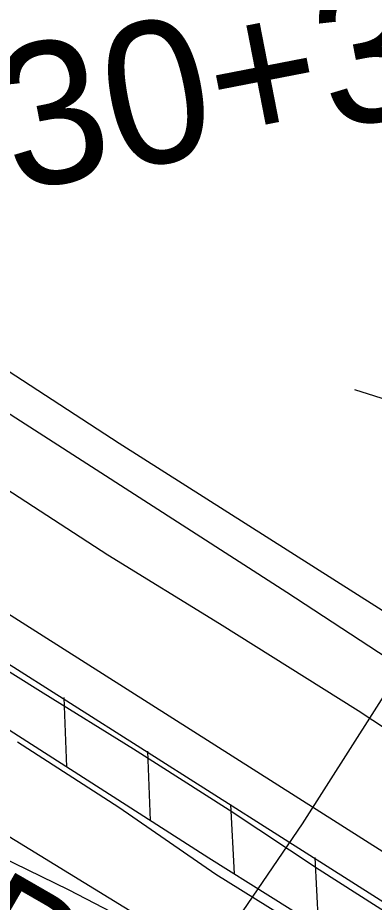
# Model space of a CAD drawing. Extents: x 3568792 to 3606828, y 529143 to 554785.
# Drawn here: x 3573791 to 3574042, y 544399 to 545022 of the extents above; entities that cross this region are included whole.
import ezdxf

# ---------------------------------------------------------------- set-up
doc = ezdxf.new("R2010")
doc.units = 0
for name, color, linetype in [('V-FLOD-BASE', 7, 'Continuous'), ('V-LEVE-TOET', 7, 'Continuous'), ('V-ROAD-CNTR', 7, 'Continuous'), ('V-RRAP-FSHR', 7, 'Continuous'), ('V-SITE-OTLN', 7, 'Continuous'), ('V-SURV-IDEN', 7, 'Continuous'), ('V-SURV-LINE', 7, 'Continuous'), ('V-TOPO-MINR', 7, 'Continuous'), ('V-TOPO-WATR-IDEN', 7, 'Continuous'), ('V-UTIL-LINE', 7, 'Continuous')]:
    doc.layers.add(name, color=color, linetype=linetype)

msp = doc.modelspace()

# ---------------------------------------------------------------- linework, layer by layer
at = {"layer": 'V-FLOD-BASE'}
msp.add_lwpolyline([(3573746.59, 544585.82), (3573808.9, 544546.85), (3573872.57, 544507.43), (3573939.86, 544464.46), (3574003.1, 544422.35), (3574071.29, 544378.93), (3574128.2, 544342.6), (3574174.71, 544312.47), (3574183.3, 544306.7)], dxfattribs=at)
at = {"layer": 'V-LEVE-TOET'}
for points in [[(3573782.55, 544690.81), (3573854.32, 544644.05), (3573933.12, 544595.6), (3574030.76, 544534.45), (3574124.31, 544472.68), (3574214.29, 544417.89), (3574277.85, 544373.4)], [(3573790.88, 544512.45), (3573862.23, 544466.38), (3573930.56, 544419.07), (3574003.73, 544373.62), (3574080.53, 544328.81), (3574159.81, 544277.95), (3574168.94, 544273.18), (3574185.38, 544266.05), (3574194.5, 544262.49), (3574220.71, 544247.56), (3574233.58, 544232.51), (3574242.79, 544219.25), (3574253.75, 544214.49), (3574262.88, 544210.33), (3574273.85, 544203.75), (3574279.36, 544197.73)]]:
    msp.add_lwpolyline(points, dxfattribs=at)
at = {"layer": 'V-ROAD-CNTR'}
msp.add_lwpolyline([(3573701.8, 544796.82), (3573980.49, 544617.84), (3574275.99, 544424.31), (3574382.11, 544349.86)], dxfattribs=at)
at = {"layer": 'V-RRAP-FSHR'}
for p, q in [((3573825.57, 544494.79), (3573823.58, 544543.58)), ((3573884.5, 544457.02), (3573882.51, 544505.81)), ((3573943.55, 544419.42), (3573941.07, 544468.19)), ((3574002.85, 544382.22), (3574000.37, 544430.99))]:
    msp.add_line(p, q, dxfattribs=at)
msp.add_lwpolyline([(3573345.16, 544725.27), (3573530.28, 544673.98), (3573558.72, 544662.57), (3573586.78, 544647.86), (3573925.6, 544430.68), (3574142.64, 544294.55), (3574146.54, 544289.03), (3574146.91, 544275.45), (3574144.25, 544269.75), (3574139.41, 544258.36), (3574137.92, 544244.26), (3574138.76, 544230.68), (3574149.74, 544206.14), (3574161.63, 544199.9), (3574178.64, 544195.2), (3574195.49, 544196.13), (3574204.23, 544202.47), (3574212.37, 544213.47), (3574218.23, 544222.07), (3574225.09, 544228.35), (3574232.57, 544229.03), (3574273.44, 544209.92)], dxfattribs=at)
at = {"layer": 'V-SITE-OTLN'}
msp.add_lwpolyline([(3577019.93, 542441.12), (3576823.41, 542760.84), (3576805.05, 542790.7), (3576458.33, 543063.76), (3576301.56, 543172.38), (3576264.85, 543198.76), (3576259.54, 543202.57), (3576140.95, 543281.61), (3576067.97, 543330.24), (3575856.22, 543477.61), (3575678.21, 543582.74), (3575624.79, 543609.7), (3575587.48, 543624.82), (3575515, 543644.56), (3575329.16, 543698.95), (3575120.75, 543772.5), (3575022.49, 543828.68), (3574862.4, 543966.81), (3574643.66, 544173.69), (3574448.81, 544327.81), (3574314.8, 544438.85), (3574104.2, 544568.84), (3573862.5, 544722.56), (3573643.31, 544865.27)], dxfattribs=at)
at = {"layer": 'V-SURV-LINE'}
for points in [[(3573596.48, 544721.9), (3574289.74, 544281.52)], [(3574273.65, 544256.2), (3573580.39, 544696.58)]]:
    msp.add_lwpolyline(points, dxfattribs=at)
at = {"layer": 'V-TOPO-MINR'}
msp.add_lwpolyline([(3574321.54, 544116.07), (3573646.27, 544530.47)], dxfattribs=at)
at = {"layer": 'V-UTIL-LINE'}
msp.add_line((3574127.95, 544729.25), (3574028.27, 544760.19), dxfattribs=at)
for points in [[(3573908.85, 544327.43), (3573925.1, 544357.11), (3573991.56, 544454.54), (3574094.4, 544616.32), (3574096.01, 544619.62), (3574127.95, 544729.25), (3574199.71, 544964.45), (3574268.96, 545212.13), (3574330.24, 545431.82), (3574396.47, 545649.92), (3574463.36, 545886.08), (3574532.71, 546122.27), (3574567.29, 546252.6), (3574594.7, 546355.92), (3574623.45, 546447.29), (3574622.65, 546445.64), (3574693.53, 546599.75), (3574727.72, 546726.46), (3574728.49, 546733.03)], [(3572965.62, 544785.32), (3573179.75, 544680.58), (3573423.74, 544562.86), (3573688.37, 544431.38), (3573926.61, 544314.44), (3574065.07, 544249.98), (3574072.57, 544264.84), (3574078.79, 544277.19), (3573827.3, 544407.97), (3573595.66, 544520.86), (3573303, 544666.06), (3573064.75, 544783.82), (3572986.8, 544820.38)]]:
    msp.add_lwpolyline(points, dxfattribs=at)

# ---------------------------------------------------------------- texts
at = {"layer": 'V-SURV-IDEN'}
for s, rotation, p in [('5328+34.6', 11.01781, (3573369.21, 544968.72)), ('5330+34.7', 11.00874, (3573642.38, 544871.25))]:
    msp.add_text(s, height=100, rotation=rotation, dxfattribs=at).set_placement(p)
at = {"layer": 'V-TOPO-WATR-IDEN'}
msp.add_text('L.W.R.P.', height=83, rotation=330.01896, dxfattribs=at).set_placement((3573446.1, 544522.19))

doc.saveas('drawing.dxf')
